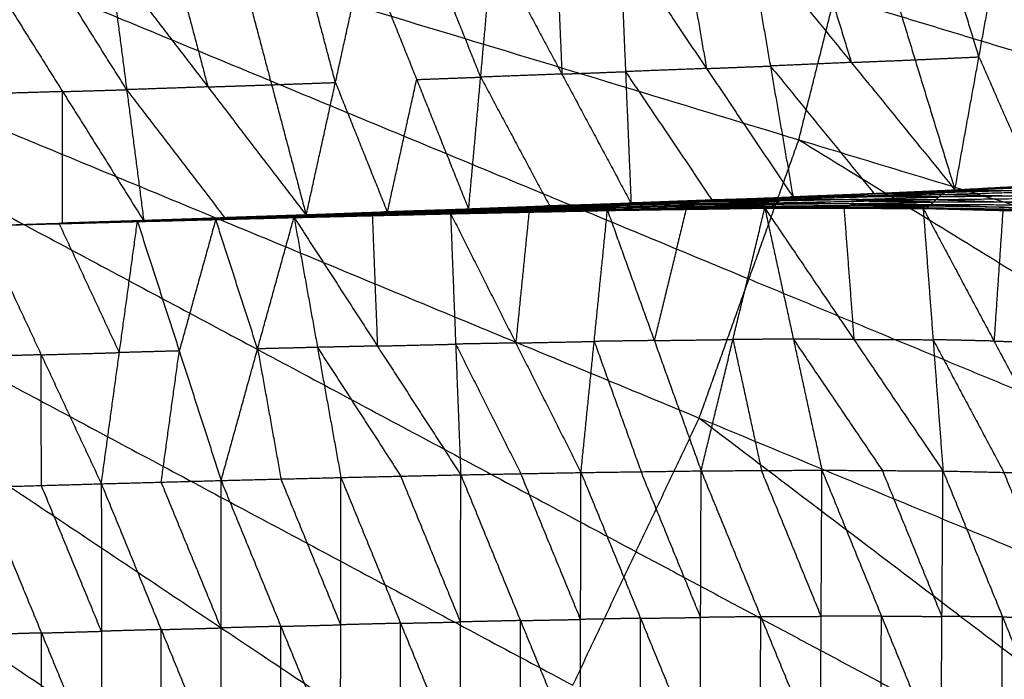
# Model space of a CAD drawing. Header units: millimetres. Extents: x -106 to 110, y -96 to 120.
# Tile 599 of 656: x 20.43 to 29.14, y -0.56 to 5.28. Entities that reach past the tile are written whole.
import ezdxf

# ---------------------------------------------------------------- set-up
doc = ezdxf.new("R2010")
doc.units = ezdxf.units.MM
doc.header["$MEASUREMENT"] = 0
doc.layers.add('Default', color=7, linetype='Continuous', true_color=0x000000)

msp = doc.modelspace()

# ---------------------------------------------------------------- linework, layer by layer
at = {"layer": 'Default'}
for points in [[(1.8192, 11.9553, 3.7219), (11.2431, 2.5314, 3.7354), (20.667, -6.8925, 3.7488)], [(1.8192, 11.9553, 3.7219), (12.1214, 3.5005, 3.7354), (22.4237, -4.9543, 3.7488)], [(1.8192, 11.9553, 3.7219), (12.9005, 4.551, 3.7354), (23.9819, -2.8533, 3.7488)], [(1.8192, 11.9553, 3.7219), (13.5729, 5.6728, 3.7354), (25.3267, -0.6097, 3.7488)], [(1.8192, 11.9553, 3.7219), (14.1321, 6.8552, 3.7354), (26.4451, 1.755, 3.7488)], [(1.8192, 11.9553, 3.7219), (14.5727, 8.0866, 3.7354), (27.3263, 4.2178, 3.7488)], [(28.3457, 9.3427, 3.7488), (36.1306, 6.4623, 3.779), (43.9154, 3.5819, 3.8092)], [(14.5727, 8.0866, 3.7354), (20.7292, 5.5365, 3.7421), (26.8857, 2.9864, 3.7488)], [(14.1321, 6.8552, 3.7354), (20.009, 3.7139, 3.7421), (25.8859, 0.5726, 3.7488)], [(27.3263, 4.2178, 3.7488), (27.6441, 5.4865, 3.7488), (27.9619, 6.7552, 3.7488)], [(27.9619, 6.7552, 3.7488), (35.427, 3.1256, 3.779), (42.892, -0.504, 3.8092)], [(27.9619, 6.7552, 3.7488), (35.9387, 5.1686, 3.779), (43.9154, 3.5819, 3.8092)], [(28.9203, 4.9515, -0.8852), (28.7442, 5.5267, -1.3441), (28.568, 6.1018, -1.8029)], [(28.7077, 3.7753, 0.0243), (28.9203, 4.9515, -0.8852), (29.1329, 6.1276, -1.7948)], [(29.1329, 6.1276, -1.7948), (29.6326, 4.9906, -0.8836), (30.1322, 3.8536, 0.0277)], [(26.8742, 6.0293, -1.8214), (27.0748, 4.8706, -0.9), (27.2753, 3.7118, 0.0213)], [(26.8742, 6.0293, -1.8214), (27.791, 4.9023, -0.8985), (28.7077, 3.7753, 0.0243)], [(27.4387, 6.0527, -1.8162), (27.6148, 5.4775, -1.3573), (27.791, 4.9023, -0.8985)], [(28.0032, 6.076, -1.811), (28.3554, 4.9257, -0.8933), (28.7077, 3.7753, 0.0243)], [(24.405, 3.6027, 0.0159), (24.5114, 4.7725, -0.9073), (24.6179, 5.9423, -1.8305)], [(24.6179, 5.9423, -1.8305), (25.2299, 4.7994, -0.906), (25.842, 3.6564, 0.0185)], [(25.181, 5.9638, -1.829), (25.2055, 5.3816, -1.3675), (25.2299, 4.7994, -0.906)], [(25.7442, 5.9853, -1.8274), (25.7931, 4.8209, -0.9045), (25.842, 3.6564, 0.0185)], [(25.7442, 5.9853, -1.8274), (26.5097, 4.8486, -0.9031), (27.2753, 3.7118, 0.0213)], [(26.3092, 6.0073, -1.8244), (26.4095, 5.428, -1.3637), (26.5097, 4.8486, -0.9031)], [(21.7915, 5.8403, -1.8324), (21.9445, 5.263, -1.371), (22.0976, 4.6858, -0.9096)], [(22.3552, 5.8591, -1.832), (22.6613, 4.7046, -0.9092), (22.9673, 3.5501, 0.0135)], [(23.2261, 4.7249, -0.9091), (23.0731, 5.3022, -1.3704), (22.92, 5.8794, -1.8318)], [(22.9673, 3.5501, 0.0135), (23.2261, 4.7249, -0.9091), (23.4848, 5.8998, -1.8316)], [(23.4848, 5.8998, -1.8316), (23.9449, 4.7512, -0.9079), (24.405, 3.6027, 0.0159)], [(24.5114, 4.7725, -0.9073), (24.2814, 5.3468, -1.3692), (24.0514, 5.9211, -1.831)], [(20.0936, 5.7879, -1.8351), (20.8117, 4.6443, -0.9119), (21.5298, 3.5007, 0.0113)], [(21.3788, 4.6611, -0.9107), (21.0198, 5.2329, -1.3723), (20.6607, 5.8047, -1.8339)], [(21.2278, 5.8215, -1.8327), (21.3788, 4.6611, -0.9107), (21.5298, 3.5007, 0.0113)], [(21.2278, 5.8215, -1.8327), (22.0976, 4.6858, -0.9096), (22.9673, 3.5501, 0.0135)], [(13.5729, 5.6728, 3.7354), (19.1136, 1.9707, 3.7421), (24.6543, -1.7315, 3.7488)], [(27.6441, 5.4865, 3.7488), (31.5355, 4.3061, 3.7639), (35.427, 3.1256, 3.779)], [(27.791, 4.9023, -0.8985), (27.4329, 4.8865, -0.8993), (27.0748, 4.8706, -0.9)], [(27.791, 4.9023, -0.8985), (28.0732, 4.914, -0.8959), (28.3554, 4.9257, -0.8933)], [(28.3554, 4.9257, -0.8933), (28.6379, 4.9386, -0.8893), (28.9203, 4.9515, -0.8852)], [(28.9203, 4.9515, -0.8852), (29.1701, 4.383, -0.4296), (29.42, 3.8145, 0.026)], [(25.2299, 4.7994, -0.906), (24.8707, 4.786, -0.9066), (24.5114, 4.7725, -0.9073)], [(25.2299, 4.7994, -0.906), (25.5115, 4.8101, -0.9052), (25.7931, 4.8209, -0.9045)], [(26.5097, 4.8486, -0.9031), (26.1514, 4.8347, -0.9038), (25.7931, 4.8209, -0.9045)], [(25.7931, 4.8209, -0.9045), (26.1759, 4.2525, -0.4423), (26.5586, 3.6841, 0.0199)], [(26.5097, 4.8486, -0.9031), (26.7922, 4.8596, -0.9016), (27.0748, 4.8706, -0.9)], [(27.0748, 4.8706, -0.9), (27.5331, 4.3071, -0.4386), (27.9915, 3.7436, 0.0228)], [(22.6613, 4.7046, -0.9092), (22.9437, 4.7148, -0.9091), (23.2261, 4.7249, -0.9091)], [(23.2261, 4.7249, -0.9091), (23.4561, 4.1506, -0.4472), (23.6862, 3.5764, 0.0147)], [(23.6862, 3.5764, 0.0147), (23.8155, 4.1638, -0.4466), (23.9449, 4.7512, -0.9079)], [(23.9449, 4.7512, -0.9079), (24.2282, 4.7619, -0.9076), (24.5114, 4.7725, -0.9073)], [(24.5114, 4.7725, -0.9073), (24.8175, 4.201, -0.4451), (25.1235, 3.6296, 0.0172)], [(20.8117, 4.6443, -0.9119), (20.4519, 4.6333, -0.9125), (20.0922, 4.6223, -0.9131)], [(20.8102, 3.4787, 0.0101), (20.811, 4.0615, -0.4509), (20.8117, 4.6443, -0.9119)], [(20.8117, 4.6443, -0.9119), (21.0953, 4.6527, -0.9113), (21.3788, 4.6611, -0.9107)], [(22.0976, 4.6858, -0.9096), (21.7382, 4.6734, -0.9101), (21.3788, 4.6611, -0.9107)], [(21.3788, 4.6611, -0.9107), (21.8137, 4.0932, -0.4491), (22.2486, 3.5254, 0.0124)], [(22.0976, 4.6858, -0.9096), (22.3794, 4.6952, -0.9094), (22.6613, 4.7046, -0.9092)], [(12.9005, 4.551, 3.7354), (18.0517, 0.3236, 3.7421), (23.2028, -3.9038, 3.7488)], [(26.4451, 1.755, 3.7488), (26.8857, 2.9864, 3.7488), (27.3263, 4.2178, 3.7488)], [(27.3263, 4.2178, 3.7488), (34.3997, -0.126, 3.779), (41.473, -4.4698, 3.8092)], [(27.3263, 4.2178, 3.7488), (35.1092, 1.8569, 3.779), (42.892, -0.504, 3.8092)], [(28.7077, 3.7753, 0.0243), (29.42, 3.8145, 0.026), (30.1322, 3.8536, 0.0277)], [(27.2216, 3.7103, 0.0144), (27.9339, 3.7381, 0.01), (28.6463, 3.7659, 0.0056)], [(27.2753, 3.7118, 0.0213), (27.9915, 3.7436, 0.0228), (28.7077, 3.7753, 0.0243)], [(27.2753, 3.7118, 0.0213), (27.9608, 3.7389, 0.0134), (28.6463, 3.7659, 0.0056)], [(27.9061, 3.7223, -0.0027), (28.2623, 3.7362, -0.0049), (28.6185, 3.7501, -0.0071)], [(28.6185, 3.7501, -0.0071), (28.2762, 3.7441, 0.0014), (27.9339, 3.7381, 0.01)], [(27.9608, 3.7389, 0.0134), (28.3189, 3.7547, 0.0142), (28.677, 3.7706, 0.015)], [(28.5907, 3.7343, -0.0199), (29.2999, 3.7549, -0.0375), (30.0091, 3.7754, -0.0551)], [(28.5907, 3.7343, -0.0199), (28.6185, 3.7501, -0.0071), (28.6463, 3.7659, 0.0056)], [(29.3277, 3.7707, -0.0248), (28.9731, 3.7604, -0.016), (28.6185, 3.7501, -0.0071)], [(28.6463, 3.7659, 0.0056), (29.3569, 3.797, -0.0048), (30.0675, 3.8281, -0.0152)], [(28.6463, 3.7659, 0.0056), (29.3277, 3.7707, -0.0248), (30.0091, 3.7754, -0.0551)], [(28.6463, 3.7659, 0.0056), (28.677, 3.7706, 0.015), (28.7077, 3.7753, 0.0243)], [(29.3876, 3.8017, 0.0046), (29.0323, 3.7862, 0.0098), (28.677, 3.7706, 0.015)], [(28.677, 3.7706, 0.015), (29.017, 3.7838, 0.0051), (29.3569, 3.797, -0.0048)], [(28.7077, 3.7753, 0.0243), (29.3876, 3.8017, 0.0046), (30.0675, 3.8281, -0.0152)], [(25.7189, 3.6242, -0.0015), (26.4238, 3.6422, -0.004), (27.1286, 3.6602, -0.0064)], [(25.7558, 3.6459, 0.0015), (26.4643, 3.6686, -0.0008), (27.1727, 3.6913, -0.0031)], [(25.7558, 3.6459, 0.0015), (26.4422, 3.653, -0.0025), (27.1286, 3.6602, -0.0064)], [(26.4848, 3.6746, 0.0061), (26.1306, 3.6632, 0.0072), (25.7763, 3.6519, 0.0083)], [(25.7969, 3.6579, 0.0152), (26.5092, 3.6841, 0.0148), (27.2216, 3.7103, 0.0144)], [(25.7969, 3.6579, 0.0152), (26.4848, 3.6746, 0.0061), (27.1727, 3.6913, -0.0031)], [(25.8194, 3.6572, 0.0168), (26.1643, 3.6706, 0.0158), (26.5092, 3.6841, 0.0148)], [(26.5318, 3.6834, 0.0164), (26.1756, 3.6703, 0.0166), (25.8194, 3.6572, 0.0168)], [(25.842, 3.6564, 0.0185), (26.5586, 3.6841, 0.0199), (27.2753, 3.7118, 0.0213)], [(25.842, 3.6564, 0.0185), (26.5318, 3.6834, 0.0164), (27.2216, 3.7103, 0.0144)], [(26.4422, 3.653, -0.0025), (26.7964, 3.6644, -0.0036), (27.1507, 3.6757, -0.0048)], [(27.1507, 3.6757, -0.0048), (26.8075, 3.6722, -0.0028), (26.4643, 3.6686, -0.0008)], [(26.4643, 3.6686, -0.0008), (26.4745, 3.6716, 0.0026), (26.4848, 3.6746, 0.0061)], [(26.4848, 3.6746, 0.0061), (26.841, 3.6877, 0.0059), (27.1971, 3.7008, 0.0057)], [(27.1971, 3.7008, 0.0057), (26.8532, 3.6925, 0.0102), (26.5092, 3.6841, 0.0148)], [(26.5318, 3.6834, 0.0164), (26.8901, 3.6972, 0.0172), (27.2484, 3.7111, 0.0179)], [(26.5586, 3.6841, 0.0199), (26.5452, 3.6838, 0.0182), (26.5318, 3.6834, 0.0164)], [(27.0895, 3.631, -0.0007), (27.1091, 3.6456, -0.0036), (27.1286, 3.6602, -0.0064)], [(27.1286, 3.6602, -0.0064), (27.1507, 3.6757, -0.0048), (27.1727, 3.6913, -0.0031)], [(27.1286, 3.6602, -0.0064), (27.8347, 3.6744, -0.0156), (28.5409, 3.6886, -0.0247)], [(27.1286, 3.6602, -0.0064), (27.8128, 3.6528, -0.0115), (28.497, 3.6454, -0.0165)], [(27.8568, 3.6899, -0.0139), (27.5037, 3.6828, -0.0093), (27.1507, 3.6757, -0.0048)], [(27.1727, 3.6913, -0.0031), (27.8817, 3.7128, -0.0115), (28.5907, 3.7343, -0.0199)], [(27.1727, 3.6913, -0.0031), (27.1971, 3.7008, 0.0057), (27.2216, 3.7103, 0.0144)], [(27.1727, 3.6913, -0.0031), (27.8568, 3.6899, -0.0139), (28.5409, 3.6886, -0.0247)], [(27.9061, 3.7223, -0.0027), (27.5516, 3.7116, 0.0015), (27.1971, 3.7008, 0.0057)], [(27.2216, 3.7103, 0.0144), (27.9061, 3.7223, -0.0027), (28.5907, 3.7343, -0.0199)], [(27.2216, 3.7103, 0.0144), (27.2484, 3.7111, 0.0179), (27.2753, 3.7118, 0.0213)], [(27.9608, 3.7389, 0.0134), (27.6046, 3.725, 0.0156), (27.2484, 3.7111, 0.0179)], [(27.2484, 3.7111, 0.0179), (27.5912, 3.7246, 0.0139), (27.9339, 3.7381, 0.01)], [(27.8128, 3.6528, -0.0115), (28.1659, 3.6599, -0.016), (28.5189, 3.667, -0.0206)], [(27.8347, 3.6744, -0.0156), (27.8458, 3.6822, -0.0147), (27.8568, 3.6899, -0.0139)], [(28.5189, 3.667, -0.0206), (28.1768, 3.6707, -0.0181), (27.8347, 3.6744, -0.0156)], [(27.8568, 3.6899, -0.0139), (28.2113, 3.7007, -0.0181), (28.5658, 3.7115, -0.0223)], [(27.8817, 3.7128, -0.0115), (27.8939, 3.7176, -0.0071), (27.9061, 3.7223, -0.0027)], [(28.5658, 3.7115, -0.0223), (28.2237, 3.7121, -0.0169), (27.8817, 3.7128, -0.0115)], [(27.9915, 3.7436, 0.0228), (27.9761, 3.7412, 0.0181), (27.9608, 3.7389, 0.0134)], [(28.497, 3.6454, -0.0165), (28.5189, 3.667, -0.0206), (28.5409, 3.6886, -0.0247)], [(29.2259, 3.6648, -0.0376), (28.8724, 3.6659, -0.0291), (28.5189, 3.667, -0.0206)], [(28.5409, 3.6886, -0.0247), (28.5658, 3.7115, -0.0223), (28.5907, 3.7343, -0.0199)], [(28.5409, 3.6886, -0.0247), (29.2489, 3.6975, -0.0439), (29.9568, 3.7064, -0.0632)], [(28.5409, 3.6886, -0.0247), (29.2259, 3.6648, -0.0376), (29.9109, 3.6409, -0.0504)], [(29.2738, 3.7204, -0.0415), (28.9198, 3.7159, -0.0319), (28.5658, 3.7115, -0.0223)], [(28.5907, 3.7343, -0.0199), (29.2738, 3.7204, -0.0415), (29.9568, 3.7064, -0.0632)], [(22.9045, 3.5411, -0.0067), (23.6077, 3.5624, -0.0052), (24.311, 3.5837, -0.0037)], [(22.9234, 3.5495, -0.0036), (23.6313, 3.5738, -0.0021), (24.3392, 3.5981, -0.0006)], [(22.9234, 3.5495, -0.0036), (23.6172, 3.5666, -0.0036), (24.311, 3.5837, -0.0037)], [(23.6418, 3.5756, 0.0032), (23.2879, 3.5634, 0.0025), (22.9339, 3.5512, 0.0017)], [(22.9444, 3.553, 0.007), (23.6575, 3.5792, 0.0093), (24.3706, 3.6053, 0.0116)], [(22.9444, 3.553, 0.007), (23.6418, 3.5756, 0.0032), (24.3392, 3.5981, -0.0006)], [(22.9559, 3.5515, 0.0103), (23.3067, 3.5653, 0.0098), (23.6575, 3.5792, 0.0093)], [(23.669, 3.5777, 0.0125), (23.3124, 3.5646, 0.0114), (22.9559, 3.5515, 0.0103)], [(22.9673, 3.5501, 0.0135), (23.669, 3.5777, 0.0125), (24.3706, 3.6053, 0.0116)], [(22.9673, 3.5501, 0.0135), (23.6862, 3.5764, 0.0147), (24.405, 3.6027, 0.0159)], [(23.5952, 3.5556, -0.0031), (23.9468, 3.5663, -0.0023), (24.2984, 3.5769, -0.0016)], [(24.2984, 3.5769, -0.0016), (23.9531, 3.5697, -0.0034), (23.6077, 3.5624, -0.0052)], [(23.6172, 3.5666, -0.0036), (23.9712, 3.5787, -0.0029), (24.3251, 3.5909, -0.0021)], [(24.3251, 3.5909, -0.0021), (23.9782, 3.5823, -0.0021), (23.6313, 3.5738, -0.0021)], [(23.6313, 3.5738, -0.0021), (23.6366, 3.5747, 0.0006), (23.6418, 3.5756, 0.0032)], [(23.6418, 3.5756, 0.0032), (23.9984, 3.5886, 0.0044), (24.3549, 3.6017, 0.0055)], [(24.3549, 3.6017, 0.0055), (24.0062, 3.5904, 0.0074), (23.6575, 3.5792, 0.0093)], [(23.669, 3.5777, 0.0125), (24.0284, 3.5908, 0.0131), (24.3878, 3.604, 0.0137)], [(23.6862, 3.5764, 0.0147), (23.6776, 3.577, 0.0136), (23.669, 3.5777, 0.0125)], [(24.2448, 3.5659, 0.0148), (24.9388, 3.58, 0.016), (25.6328, 3.5941, 0.0173)], [(24.2543, 3.5647, 0.013), (24.5965, 3.5723, 0.0145), (24.9388, 3.58, 0.016)], [(24.9483, 3.5788, 0.0142), (24.6013, 3.5717, 0.0136), (24.2543, 3.5647, 0.013)], [(24.2638, 3.5635, 0.0112), (24.9483, 3.5788, 0.0142), (25.6328, 3.5941, 0.0173)], [(24.2638, 3.5635, 0.0112), (24.9606, 3.578, 0.0131), (25.6574, 3.5926, 0.0151)], [(24.9716, 3.5814, 0.0078), (24.6232, 3.5741, 0.0068), (24.2748, 3.5668, 0.0058)], [(24.2859, 3.5702, 0.0005), (24.986, 3.587, 0.0018), (25.6861, 3.6039, 0.0031)], [(24.2859, 3.5702, 0.0005), (24.9716, 3.5814, 0.0078), (25.6574, 3.5926, 0.0151)], [(24.2859, 3.5702, 0.0005), (24.2984, 3.5769, -0.0016), (24.311, 3.5837, -0.0037)], [(24.9985, 3.5938, -0.0003), (24.6485, 3.5854, -0.0009), (24.2984, 3.5769, -0.0016)], [(24.311, 3.5837, -0.0037), (25.0149, 3.604, -0.0026), (25.7189, 3.6242, -0.0015)], [(24.311, 3.5837, -0.0037), (24.9985, 3.5938, -0.0003), (25.6861, 3.6039, 0.0031)], [(24.311, 3.5837, -0.0037), (24.3251, 3.5909, -0.0021), (24.3392, 3.5981, -0.0006)], [(25.0291, 3.6112, -0.0011), (24.6771, 3.601, -0.0016), (24.3251, 3.5909, -0.0021)], [(24.3392, 3.5981, -0.0006), (25.0475, 3.622, 0.0005), (25.7558, 3.6459, 0.0015)], [(24.3392, 3.5981, -0.0006), (25.0291, 3.6112, -0.0011), (25.7189, 3.6242, -0.0015)], [(24.3392, 3.5981, -0.0006), (24.3549, 3.6017, 0.0055), (24.3706, 3.6053, 0.0116)], [(25.0632, 3.6256, 0.0065), (24.7091, 3.6137, 0.006), (24.3549, 3.6017, 0.0055)], [(24.3706, 3.6053, 0.0116), (25.0837, 3.6316, 0.0134), (25.7969, 3.6579, 0.0152)], [(24.3706, 3.6053, 0.0116), (25.0632, 3.6256, 0.0065), (25.7558, 3.6459, 0.0015)], [(24.3706, 3.6053, 0.0116), (24.3878, 3.604, 0.0137), (24.405, 3.6027, 0.0159)], [(24.3878, 3.604, 0.0137), (24.7357, 3.6178, 0.0135), (25.0837, 3.6316, 0.0134)], [(25.1009, 3.6303, 0.0155), (24.7444, 3.6172, 0.0146), (24.3878, 3.604, 0.0137)], [(24.405, 3.6027, 0.0159), (25.1009, 3.6303, 0.0155), (25.7969, 3.6579, 0.0152)], [(24.405, 3.6027, 0.0159), (25.1235, 3.6296, 0.0172), (25.842, 3.6564, 0.0185)], [(24.9388, 3.58, 0.016), (24.8804, 2.9997, -0.4614), (24.822, 2.4195, -0.9389)], [(24.9483, 3.5788, 0.0142), (25.2967, 3.5861, 0.0152), (25.6451, 3.5933, 0.0162)], [(24.9606, 3.578, 0.0131), (24.9544, 3.5784, 0.0137), (24.9483, 3.5788, 0.0142)], [(24.9606, 3.578, 0.0131), (24.9661, 3.5797, 0.0105), (24.9716, 3.5814, 0.0078)], [(24.9716, 3.5814, 0.0078), (25.3217, 3.5898, 0.0084), (25.6718, 3.5982, 0.0091)], [(25.6718, 3.5982, 0.0091), (25.3289, 3.5926, 0.0054), (24.986, 3.587, 0.0018)], [(24.986, 3.587, 0.0018), (24.9923, 3.5904, 0.0008), (24.9985, 3.5938, -0.0003)], [(24.9985, 3.5938, -0.0003), (25.3505, 3.6039, 0.0003), (25.7025, 3.614, 0.0008)], [(25.7025, 3.614, 0.0008), (25.3587, 3.609, -0.0009), (25.0149, 3.604, -0.0026)], [(25.0149, 3.604, -0.0026), (25.022, 3.6076, -0.0018), (25.0291, 3.6112, -0.0011)], [(25.0291, 3.6112, -0.0011), (25.3832, 3.6231, -0.0005), (25.7374, 3.6351, 0)], [(25.7374, 3.6351, 0), (25.3924, 3.6285, 0.0002), (25.0475, 3.622, 0.0005)], [(25.0475, 3.622, 0.0005), (25.0554, 3.6238, 0.0035), (25.0632, 3.6256, 0.0065)], [(25.0632, 3.6256, 0.0065), (25.4198, 3.6387, 0.0074), (25.7763, 3.6519, 0.0083)], [(25.7763, 3.6519, 0.0083), (25.43, 3.6418, 0.0109), (25.0837, 3.6316, 0.0134)], [(25.1009, 3.6303, 0.0155), (25.4602, 3.6437, 0.0162), (25.8194, 3.6572, 0.0168)], [(25.1235, 3.6296, 0.0172), (25.1122, 3.6299, 0.0164), (25.1009, 3.6303, 0.0155)], [(25.3991, 1.2731, -1.8926), (25.516, 2.4336, -0.9377), (25.6328, 3.5941, 0.0173)], [(25.6328, 3.5941, 0.0173), (26.3292, 3.6034, 0.0186), (27.0256, 3.6128, 0.02)], [(25.6328, 3.5941, 0.0173), (25.6451, 3.5933, 0.0162), (25.6574, 3.5926, 0.0151)], [(25.6328, 3.5941, 0.0173), (26.0475, 2.441, -0.9339), (26.4622, 1.288, -1.885)], [(25.6451, 3.5933, 0.0162), (25.9872, 3.5984, 0.0174), (26.3292, 3.6034, 0.0186)], [(26.3415, 3.6027, 0.0175), (25.9933, 3.598, 0.0168), (25.6451, 3.5933, 0.0162)], [(25.6574, 3.5926, 0.0151), (26.3563, 3.603, 0.0149), (27.0552, 3.6133, 0.0147)], [(25.6574, 3.5926, 0.0151), (26.3415, 3.6027, 0.0175), (27.0256, 3.6128, 0.02)], [(25.6574, 3.5926, 0.0151), (25.6718, 3.5982, 0.0091), (25.6861, 3.6039, 0.0031)], [(26.3706, 3.6086, 0.0089), (26.0212, 3.6034, 0.009), (25.6718, 3.5982, 0.0091)], [(25.6861, 3.6039, 0.0031), (26.3878, 3.6174, 0.0012), (27.0895, 3.631, -0.0007)], [(25.6861, 3.6039, 0.0031), (25.7025, 3.614, 0.0008), (25.7189, 3.6242, -0.0015)], [(25.6861, 3.6039, 0.0031), (26.3706, 3.6086, 0.0089), (27.0552, 3.6133, 0.0147)], [(26.4042, 3.6276, -0.0011), (26.0533, 3.6208, -0.0002), (25.7025, 3.614, 0.0008)], [(25.7189, 3.6242, -0.0015), (25.7374, 3.6351, 0), (25.7558, 3.6459, 0.0015)], [(25.7189, 3.6242, -0.0015), (26.4042, 3.6276, -0.0011), (27.0895, 3.631, -0.0007)], [(26.4422, 3.653, -0.0025), (26.0898, 3.6441, -0.0013), (25.7374, 3.6351, 0)], [(25.7558, 3.6459, 0.0015), (25.7763, 3.6519, 0.0083), (25.7969, 3.6579, 0.0152)], [(25.7969, 3.6579, 0.0152), (25.8194, 3.6572, 0.0168), (25.842, 3.6564, 0.0185)], [(26.3292, 3.6034, 0.0186), (26.1884, 3.0222, -0.4576), (26.0475, 2.441, -0.9339)], [(26.3415, 3.6027, 0.0175), (26.691, 3.6079, 0.0174), (27.0404, 3.6131, 0.0173)], [(26.3563, 3.603, 0.0149), (26.3489, 3.6028, 0.0162), (26.3415, 3.6027, 0.0175)], [(26.3563, 3.603, 0.0149), (26.3635, 3.6058, 0.0119), (26.3706, 3.6086, 0.0089)], [(26.3706, 3.6086, 0.0089), (26.7215, 3.6154, 0.008), (27.0723, 3.6221, 0.007)], [(26.3878, 3.6174, 0.0012), (26.396, 3.6225, 0.0001), (26.4042, 3.6276, -0.0011)], [(27.0723, 3.6221, 0.007), (26.7301, 3.6198, 0.0041), (26.3878, 3.6174, 0.0012)], [(26.4042, 3.6276, -0.0011), (26.7566, 3.6366, -0.0023), (27.1091, 3.6456, -0.0036)], [(26.4238, 3.6422, -0.004), (26.433, 3.6476, -0.0032), (26.4422, 3.653, -0.0025)], [(27.1091, 3.6456, -0.0036), (26.7664, 3.6439, -0.0038), (26.4238, 3.6422, -0.004)], [(26.4622, 1.288, -1.885), (26.7439, 2.4504, -0.9325), (27.0256, 3.6128, 0.02)], [(27.0256, 3.6128, 0.02), (27.7423, 3.6148, 0.0133), (28.4589, 3.6169, 0.0066)], [(27.0256, 3.6128, 0.02), (27.0404, 3.6131, 0.0173), (27.0552, 3.6133, 0.0147)], [(27.0256, 3.6128, 0.02), (27.2783, 2.4534, -0.9265), (27.5309, 1.2941, -1.8729)], [(27.0256, 3.6128, 0.02), (27.7261, 3.6117, 0.0215), (28.4266, 3.6106, 0.0229)], [(27.0256, 3.6128, 0.02), (27.814, 2.4499, -0.9174), (28.6024, 1.2869, -1.8548)], [(27.757, 3.6151, 0.0106), (27.3987, 3.6141, 0.014), (27.0404, 3.6131, 0.0173)], [(27.0552, 3.6133, 0.0147), (27.0723, 3.6221, 0.007), (27.0895, 3.631, -0.0007)], [(27.0552, 3.6133, 0.0147), (27.757, 3.6151, 0.0106), (28.4589, 3.6169, 0.0066)], [(27.7742, 3.6239, 0.003), (27.4233, 3.623, 0.005), (27.0723, 3.6221, 0.007)], [(27.0895, 3.631, -0.0007), (27.7933, 3.6382, -0.0086), (28.497, 3.6454, -0.0165)], [(27.0895, 3.631, -0.0007), (27.7742, 3.6239, 0.003), (28.4589, 3.6169, 0.0066)], [(27.8128, 3.6528, -0.0115), (27.4609, 3.6492, -0.0075), (27.1091, 3.6456, -0.0036)], [(27.7423, 3.6148, 0.0133), (27.7342, 3.6133, 0.0174), (27.7261, 3.6117, 0.0215)], [(27.7261, 3.6117, 0.0215), (27.7701, 3.0308, -0.448), (27.814, 2.4499, -0.9174)], [(27.7423, 3.6148, 0.0133), (27.7496, 3.615, 0.012), (27.757, 3.6151, 0.0106)], [(28.4427, 3.6137, 0.0148), (28.0925, 3.6143, 0.014), (27.7423, 3.6148, 0.0133)], [(27.757, 3.6151, 0.0106), (27.7656, 3.6195, 0.0068), (27.7742, 3.6239, 0.003)], [(27.7742, 3.6239, 0.003), (28.1261, 3.6275, -0.001), (28.4779, 3.6312, -0.005)], [(27.7933, 3.6382, -0.0086), (27.803, 3.6455, -0.01), (27.8128, 3.6528, -0.0115)], [(28.4779, 3.6312, -0.005), (28.1356, 3.6347, -0.0068), (27.7933, 3.6382, -0.0086)], [(28.4266, 3.6106, 0.0229), (28.4427, 3.6137, 0.0148), (28.4589, 3.6169, 0.0066)], [(28.4266, 3.6106, 0.0229), (28.5145, 2.4488, -0.9159), (28.6024, 1.2869, -1.8548)], [(28.4266, 3.6106, 0.0229), (29.0537, 2.4363, -0.9029), (29.6808, 1.2619, -1.8288)], [(28.4266, 3.6106, 0.0229), (29.1321, 3.5924, 0.0246), (29.8376, 3.5741, 0.0262)], [(28.4427, 3.6137, 0.0148), (28.7874, 3.603, 0.0197), (29.1321, 3.5924, 0.0246)], [(29.1482, 3.5955, 0.0164), (28.7955, 3.6046, 0.0156), (28.4427, 3.6137, 0.0148)], [(28.4589, 3.6169, 0.0066), (28.4779, 3.6312, -0.005), (28.497, 3.6454, -0.0165)], [(28.4589, 3.6169, 0.0066), (29.1482, 3.5955, 0.0164), (29.8376, 3.5741, 0.0262)], [(28.4589, 3.6169, 0.0066), (29.165, 3.6051, -0.0033), (29.8711, 3.5933, -0.0132)], [(29.1841, 3.6194, -0.0149), (28.831, 3.6253, -0.0099), (28.4779, 3.6312, -0.005)], [(28.497, 3.6454, -0.0165), (29.1841, 3.6194, -0.0149), (29.8711, 3.5933, -0.0132)], [(28.497, 3.6454, -0.0165), (29.204, 3.6432, -0.0335), (29.9109, 3.6409, -0.0504)], [(29.1321, 3.5924, 0.0246), (29.0929, 3.0143, -0.4392), (29.0537, 2.4363, -0.9029)], [(12.1214, 3.5005, 3.7354), (16.8334, -1.2115, 3.7421), (21.5454, -5.9234, 3.7488)], [(20.0907, 3.457, 0.0091), (20.8042, 3.4798, 0.0071), (21.5178, 3.5027, 0.0051)], [(20.0907, 3.457, 0.0091), (20.7987, 3.4793, 0.0035), (21.5068, 3.5015, -0.0022)], [(20.0907, 3.4567, 0.0089), (20.8102, 3.4787, 0.0101), (21.5298, 3.5007, 0.0113)], [(20.0907, 3.457, 0.0091), (20.8102, 3.4788, 0.0102), (21.5298, 3.5007, 0.0113)], [(20.0907, 3.457, 0.0091), (20.7937, 3.4776, 0.0023), (21.4968, 3.4981, -0.0045)], [(20.0907, 3.4567, 0.0089), (20.7824, 3.476, 0.0097), (21.4741, 3.4954, 0.0104)], [(20.0907, 3.457, 0.0091), (20.7824, 3.4762, 0.0098), (21.4741, 3.4954, 0.0104)], [(20.0907, 3.457, 0.0091), (20.7894, 3.476, 0.0035), (21.488, 3.495, -0.0021)], [(20.0907, 3.457, 0.0091), (20.7856, 3.4755, 0.0069), (21.4804, 3.494, 0.0046)], [(20.7824, 3.4762, 0.0098), (21.1298, 3.4854, 0.0086), (21.4772, 3.4947, 0.0075)], [(20.7856, 3.4755, 0.0069), (21.1349, 3.485, 0.0041), (21.4842, 3.4945, 0.0013)], [(20.7894, 3.476, 0.0035), (21.1409, 3.4863, 0.0001), (21.4924, 3.4966, -0.0033)], [(21.4842, 3.4945, 0.0013), (21.1368, 3.4853, 0.0024), (20.7894, 3.476, 0.0035)], [(20.7937, 3.4776, 0.0023), (21.1478, 3.4887, -0.0005), (21.5018, 3.4998, -0.0033)], [(21.4924, 3.4966, -0.0033), (21.1431, 3.4871, -0.0005), (20.7937, 3.4776, 0.0023)], [(20.7987, 3.4793, 0.0035), (21.1555, 3.4907, 0.0025), (21.5123, 3.5021, 0.0015)], [(21.5018, 3.4998, -0.0033), (21.1503, 3.4896, 0.0001), (20.7987, 3.4793, 0.0035)], [(21.5123, 3.5021, 0.0015), (21.1582, 3.491, 0.0043), (20.8042, 3.4798, 0.0071)], [(20.8042, 3.4798, 0.0071), (21.164, 3.4907, 0.0077), (21.5238, 3.5017, 0.0082)], [(21.1544, 1.1737, -1.9005), (21.3142, 2.3345, -0.945), (21.4741, 3.4954, 0.0104)], [(21.4741, 3.4954, 0.0104), (22.1669, 3.5139, 0.0115), (22.8597, 3.5324, 0.0125)], [(21.4741, 3.4954, 0.0104), (21.4772, 3.4947, 0.0075), (21.4804, 3.494, 0.0046)], [(21.4741, 3.4954, 0.0104), (21.8443, 2.3489, -0.9446), (22.2146, 1.2025, -1.8996)], [(21.4772, 3.4947, 0.0075), (21.8221, 3.5043, 0.0095), (22.1669, 3.5139, 0.0115)], [(22.1701, 3.5132, 0.0086), (21.8237, 3.5039, 0.008), (21.4772, 3.4947, 0.0075)], [(21.4804, 3.494, 0.0046), (22.1701, 3.5132, 0.0086), (22.8597, 3.5324, 0.0125)], [(21.4804, 3.494, 0.0046), (22.1765, 3.512, 0.0056), (22.8726, 3.5299, 0.0065)], [(21.4804, 3.494, 0.0046), (21.4842, 3.4945, 0.0013), (21.488, 3.495, -0.0021)], [(22.1803, 3.5125, 0.0022), (21.8323, 3.5035, 0.0018), (21.4842, 3.4945, 0.0013)], [(21.488, 3.495, -0.0021), (22.1878, 3.5141, -0.0026), (22.8876, 3.5333, -0.0031)], [(21.488, 3.495, -0.0021), (22.1803, 3.5125, 0.0022), (22.8726, 3.5299, 0.0065)], [(21.488, 3.495, -0.0021), (21.4924, 3.4966, -0.0033), (21.4968, 3.4981, -0.0045)], [(22.1922, 3.5157, -0.0038), (21.8423, 3.5061, -0.0035), (21.4924, 3.4966, -0.0033)], [(21.4968, 3.4981, -0.0045), (22.2006, 3.5196, -0.0056), (22.9045, 3.5411, -0.0067)], [(21.4968, 3.4981, -0.0045), (22.1922, 3.5157, -0.0038), (22.8876, 3.5333, -0.0031)], [(21.4968, 3.4981, -0.0045), (21.5018, 3.4998, -0.0033), (21.5068, 3.5015, -0.0022)], [(22.2056, 3.5213, -0.0044), (21.8537, 3.5106, -0.0039), (21.5018, 3.4998, -0.0033)], [(21.5068, 3.5015, -0.0022), (22.2151, 3.5255, -0.0029), (22.9234, 3.5495, -0.0036)], [(21.5068, 3.5015, -0.0022), (22.2056, 3.5213, -0.0044), (22.9045, 3.5411, -0.0067)], [(21.5068, 3.5015, -0.0022), (21.5123, 3.5021, 0.0015), (21.5178, 3.5027, 0.0051)], [(22.2206, 3.5261, 0.0008), (21.8664, 3.5141, 0.0011), (21.5123, 3.5021, 0.0015)], [(21.5178, 3.5027, 0.0051), (22.2311, 3.5278, 0.0061), (22.9444, 3.553, 0.007)], [(21.5178, 3.5027, 0.0051), (22.2206, 3.5261, 0.0008), (22.9234, 3.5495, -0.0036)], [(21.5178, 3.5027, 0.0051), (21.5238, 3.5017, 0.0082), (21.5298, 3.5007, 0.0113)], [(21.5238, 3.5017, 0.0082), (21.8774, 3.5147, 0.0072), (22.2311, 3.5278, 0.0061)], [(22.2371, 3.5268, 0.0092), (21.8804, 3.5142, 0.0087), (21.5238, 3.5017, 0.0082)], [(21.5298, 3.5007, 0.0113), (22.2371, 3.5268, 0.0092), (22.9444, 3.553, 0.007)], [(21.5298, 3.5007, 0.0113), (22.2486, 3.5254, 0.0124), (22.9673, 3.5501, 0.0135)], [(22.1669, 3.5139, 0.0115), (22.0056, 2.9314, -0.4666), (21.8443, 2.3489, -0.9446)], [(22.5371, 2.3675, -0.9436), (22.352, 2.9407, -0.4661), (22.1669, 3.5139, 0.0115)], [(22.1701, 3.5132, 0.0086), (22.5181, 3.5222, 0.009), (22.8662, 3.5312, 0.0095)], [(22.1765, 3.512, 0.0056), (22.1733, 3.5126, 0.0071), (22.1701, 3.5132, 0.0086)], [(22.1765, 3.512, 0.0056), (22.1784, 3.5122, 0.0039), (22.1803, 3.5125, 0.0022)], [(22.1803, 3.5125, 0.0022), (22.5302, 3.522, 0.002), (22.8801, 3.5316, 0.0017)], [(22.8801, 3.5316, 0.0017), (22.534, 3.5229, -0.0004), (22.1878, 3.5141, -0.0026)], [(22.1878, 3.5141, -0.0026), (22.19, 3.5149, -0.0032), (22.1922, 3.5157, -0.0038)], [(22.1922, 3.5157, -0.0038), (22.5441, 3.5264, -0.0043), (22.896, 3.5372, -0.0049)], [(22.896, 3.5372, -0.0049), (22.5483, 3.5284, -0.0052), (22.2006, 3.5196, -0.0056)], [(22.2006, 3.5196, -0.0056), (22.2031, 3.5204, -0.005), (22.2056, 3.5213, -0.0044)], [(22.2056, 3.5213, -0.0044), (22.5598, 3.5333, -0.0048), (22.914, 3.5453, -0.0051)], [(22.2146, 1.2025, -1.8996), (22.5371, 2.3675, -0.9436), (22.8597, 3.5324, 0.0125)], [(22.914, 3.5453, -0.0051), (22.5645, 3.5354, -0.004), (22.2151, 3.5255, -0.0029)], [(22.2151, 3.5255, -0.0029), (22.2179, 3.5258, -0.0011), (22.2206, 3.5261, 0.0008)], [(22.2206, 3.5261, 0.0008), (22.5773, 3.5386, 0.0012), (22.9339, 3.5512, 0.0017)], [(22.9339, 3.5512, 0.0017), (22.5825, 3.5395, 0.0039), (22.2311, 3.5278, 0.0061)], [(22.2371, 3.5268, 0.0092), (22.5965, 3.5392, 0.0097), (22.9559, 3.5515, 0.0103)], [(22.2486, 3.5254, 0.0124), (22.2428, 3.5261, 0.0108), (22.2371, 3.5268, 0.0092)], [(22.8597, 3.5324, 0.0125), (23.5522, 3.5491, 0.0136), (24.2448, 3.5659, 0.0148)], [(22.8597, 3.5324, 0.0125), (22.8662, 3.5312, 0.0095), (22.8726, 3.5299, 0.0065)], [(22.8597, 3.5324, 0.0125), (23.0671, 2.3808, -0.9431), (23.2746, 1.2292, -1.8988)], [(22.8597, 3.5324, 0.0125), (23.5973, 2.3927, -0.9421), (24.3349, 1.2529, -1.8968)], [(22.8662, 3.5312, 0.0095), (23.2092, 3.5401, 0.0116), (23.5522, 3.5491, 0.0136)], [(23.5587, 3.5479, 0.0107), (23.2124, 3.5395, 0.0101), (22.8662, 3.5312, 0.0095)], [(22.8726, 3.5299, 0.0065), (23.5587, 3.5479, 0.0107), (24.2448, 3.5659, 0.0148)], [(22.8726, 3.5299, 0.0065), (23.5682, 3.5467, 0.0089), (24.2638, 3.5635, 0.0112)], [(22.8726, 3.5299, 0.0065), (22.8801, 3.5316, 0.0017), (22.8876, 3.5333, -0.0031)], [(23.5757, 3.5484, 0.0041), (23.2279, 3.54, 0.0029), (22.8801, 3.5316, 0.0017)], [(22.8876, 3.5333, -0.0031), (23.5867, 3.5517, -0.0013), (24.2859, 3.5702, 0.0005)], [(22.8876, 3.5333, -0.0031), (23.5757, 3.5484, 0.0041), (24.2638, 3.5635, 0.0112)], [(22.8876, 3.5333, -0.0031), (22.896, 3.5372, -0.0049), (22.9045, 3.5411, -0.0067)], [(23.5952, 3.5556, -0.0031), (23.2456, 3.5464, -0.004), (22.896, 3.5372, -0.0049)], [(22.9045, 3.5411, -0.0067), (23.5952, 3.5556, -0.0031), (24.2859, 3.5702, 0.0005)], [(22.9045, 3.5411, -0.0067), (22.914, 3.5453, -0.0051), (22.9234, 3.5495, -0.0036)], [(23.6172, 3.5666, -0.0036), (23.2656, 3.5559, -0.0044), (22.914, 3.5453, -0.0051)], [(22.9234, 3.5495, -0.0036), (22.9339, 3.5512, 0.0017), (22.9444, 3.553, 0.007)], [(22.9444, 3.553, 0.007), (22.9559, 3.5515, 0.0103), (22.9673, 3.5501, 0.0135)], [(23.5522, 3.5491, 0.0136), (23.5748, 2.9709, -0.4643), (23.5973, 2.3927, -0.9421)], [(23.5587, 3.5479, 0.0107), (23.9065, 3.5563, 0.0118), (24.2543, 3.5647, 0.013)], [(23.5682, 3.5467, 0.0089), (23.5635, 3.5473, 0.0098), (23.5587, 3.5479, 0.0107)], [(23.5682, 3.5467, 0.0089), (23.5719, 3.5475, 0.0065), (23.5757, 3.5484, 0.0041)], [(23.5757, 3.5484, 0.0041), (23.9253, 3.5576, 0.0049), (24.2748, 3.5668, 0.0058)], [(24.2748, 3.5668, 0.0058), (23.9308, 3.5593, 0.0023), (23.5867, 3.5517, -0.0013)], [(23.5867, 3.5517, -0.0013), (23.5909, 3.5537, -0.0022), (23.5952, 3.5556, -0.0031)], [(23.6077, 3.5624, -0.0052), (23.6125, 3.5645, -0.0044), (23.6172, 3.5666, -0.0036)], [(24.2448, 3.5659, 0.0148), (24.2543, 3.5647, 0.013), (24.2638, 3.5635, 0.0112)], [(24.2448, 3.5659, 0.0148), (24.2898, 2.4094, -0.941), (24.3349, 1.2529, -1.8968)], [(24.2448, 3.5659, 0.0148), (24.822, 2.4195, -0.9389), (25.3991, 1.2731, -1.8926)], [(24.2638, 3.5635, 0.0112), (24.2748, 3.5668, 0.0058), (24.2859, 3.5702, 0.0005)], [(20.0907, 3.4567, 0.0089), (20.6226, 2.3152, -0.9458), (21.1544, 1.1737, -1.9005)], [(20.7856, 3.4755, 0.0069), (20.784, 3.4759, 0.0083), (20.7824, 3.4762, 0.0098)], [(21.3142, 2.3345, -0.945), (21.0483, 2.9053, -0.4677), (20.7824, 3.476, 0.0097)], [(20.8102, 3.4788, 0.0102), (20.8072, 3.4793, 0.0087), (20.8042, 3.4798, 0.0071)], [(26.8857, 2.9864, 3.7488), (30.6427, 1.4302, 3.7639), (34.3997, -0.126, 3.779)], [(26.0475, 2.441, -0.9339), (25.7817, 2.4373, -0.9358), (25.516, 2.4336, -0.9377)], [(26.0475, 2.441, -0.9339), (26.3957, 2.4457, -0.9332), (26.7439, 2.4504, -0.9325)], [(27.2783, 2.4534, -0.9265), (27.0111, 2.4519, -0.9295), (26.7439, 2.4504, -0.9325)], [(26.7439, 2.4504, -0.9325), (26.8702, 1.8707, -1.4058), (26.9965, 1.291, -1.879)], [(27.2783, 2.4534, -0.9265), (27.6724, 1.872, -1.3952), (28.0666, 1.2905, -1.8638)], [(27.814, 2.4499, -0.9174), (27.5461, 2.4517, -0.9219), (27.2783, 2.4534, -0.9265)], [(27.814, 2.4499, -0.9174), (28.1642, 2.4493, -0.9167), (28.5145, 2.4488, -0.9159)], [(28.5145, 2.4488, -0.9159), (28.828, 1.8616, -1.3789), (29.1416, 1.2744, -1.8418)], [(29.0537, 2.4363, -0.9029), (28.7841, 2.4425, -0.9094), (28.5145, 2.4488, -0.9159)], [(23.0671, 2.3808, -0.9431), (22.8021, 2.3741, -0.9434), (22.5371, 2.3675, -0.9436)], [(22.5371, 2.3675, -0.9436), (22.6409, 1.7917, -1.4214), (22.7446, 1.2159, -1.8992)], [(23.5973, 2.3927, -0.9421), (23.3322, 2.3867, -0.9426), (23.0671, 2.3808, -0.9431)], [(23.0671, 2.3808, -0.9431), (23.4359, 1.8109, -1.4205), (23.8047, 1.2411, -1.8978)], [(23.5973, 2.3927, -0.9421), (23.9436, 2.401, -0.9416), (24.2898, 2.4094, -0.941)], [(24.822, 2.4195, -0.9389), (24.5559, 2.4144, -0.94), (24.2898, 2.4094, -0.941)], [(24.2898, 2.4094, -0.941), (24.5784, 1.8362, -1.4178), (24.867, 1.263, -1.8947)], [(24.822, 2.4195, -0.9389), (25.169, 2.4265, -0.9383), (25.516, 2.4336, -0.9377)], [(25.516, 2.4336, -0.9377), (25.7233, 1.857, -1.4132), (25.9307, 1.2805, -1.8888)], [(29.0537, 2.4363, -0.9029), (29.4065, 2.4271, -0.9021), (29.7592, 2.418, -0.9013)], [(20.6226, 2.3152, -0.9458), (20.3573, 2.3076, -0.9463), (20.0921, 2.3001, -0.9468)], [(20.6226, 2.3152, -0.9458), (20.9684, 2.3249, -0.9454), (21.3142, 2.3345, -0.945)], [(20.624, 1.1586, -1.9015), (20.6233, 1.7369, -1.4236), (20.6226, 2.3152, -0.9458)], [(21.8443, 2.3489, -0.9446), (21.5793, 2.3417, -0.9448), (21.3142, 2.3345, -0.945)], [(21.6845, 1.1881, -1.9001), (21.7644, 1.7685, -1.4223), (21.8443, 2.3489, -0.9446)], [(25.3267, -0.6097, 3.7488), (25.8859, 0.5726, 3.7488), (26.4451, 1.755, 3.7488)], [(26.4451, 1.755, 3.7488), (33.0586, -3.2613, 3.779), (39.6721, -8.2775, 3.8092)], [(26.4451, 1.755, 3.7488), (33.959, -1.3574, 3.779), (41.473, -4.4698, 3.8092)], [(22.2146, 1.2025, -1.8996), (22.7446, 1.2159, -1.8992), (23.2746, 1.2292, -1.8988)], [(23.2713, -1.3781, -2.8986), (23.273, -0.0744, -2.3987), (23.2746, 1.2292, -1.8988)], [(23.2746, 1.2292, -1.8988), (23.8047, 1.2411, -1.8978), (24.3349, 1.2529, -1.8968)], [(23.2746, 1.2292, -1.8988), (23.8026, -0.0609, -2.399), (24.3307, -1.3511, -2.8993)], [(24.3328, -0.0491, -2.398), (24.0688, 0.596, -2.1479), (23.8047, 1.2411, -1.8978)], [(24.3307, -1.3511, -2.8993), (24.3328, -0.0491, -2.398), (24.3349, 1.2529, -1.8968)], [(24.3349, 1.2529, -1.8968), (24.867, 1.263, -1.8947), (25.3991, 1.2731, -1.8926)], [(24.3349, 1.2529, -1.8968), (24.8633, -0.037, -2.3971), (25.3916, -1.3269, -2.8974)], [(25.3954, -0.0269, -2.395), (25.1312, 0.618, -2.1448), (24.867, 1.263, -1.8947)], [(25.3916, -1.3269, -2.8974), (25.3954, -0.0269, -2.395), (25.3991, 1.2731, -1.8926)], [(25.3991, 1.2731, -1.8926), (25.9307, 1.2805, -1.8888), (26.4622, 1.288, -1.885)], [(25.3991, 1.2731, -1.8926), (25.9261, -0.0168, -2.3918), (26.453, -1.3067, -2.891)], [(26.4576, -0.0093, -2.388), (26.1942, 0.6356, -2.1384), (25.9307, 1.2805, -1.8888)], [(26.453, -1.3067, -2.891), (26.4576, -0.0093, -2.388), (26.4622, 1.288, -1.885)], [(26.4622, 1.288, -1.885), (26.9965, 1.291, -1.879), (27.5309, 1.2941, -1.8729)], [(26.4622, 1.288, -1.885), (26.99, -0.0024, -2.3816), (27.5177, -1.2928, -2.8782)], [(27.5243, 0.0006, -2.3756), (27.2604, 0.6458, -2.1273), (26.9965, 1.291, -1.879)], [(27.5177, -1.2928, -2.8782), (27.5243, 0.0006, -2.3756), (27.5309, 1.2941, -1.8729)], [(27.5309, 1.2941, -1.8729), (28.0576, 0.0029, -2.3647), (28.5843, -1.2883, -2.8564)], [(27.5309, 1.2941, -1.8729), (28.0666, 1.2905, -1.8638), (28.6024, 1.2869, -1.8548)], [(28.5933, -0.0007, -2.3556), (28.33, 0.6449, -2.1097), (28.0666, 1.2905, -1.8638)], [(28.5843, -1.2883, -2.8564), (28.5933, -0.0007, -2.3556), (28.6024, 1.2869, -1.8548)], [(28.6024, 1.2869, -1.8548), (29.1294, -0.0045, -2.3388), (29.6564, -1.2959, -2.8229)], [(28.6024, 1.2869, -1.8548), (29.1416, 1.2744, -1.8418), (29.6808, 1.2619, -1.8288)], [(29.6686, -0.017, -2.3259), (29.4051, 0.6287, -2.0838), (29.1416, 1.2744, -1.8418)], [(20.0936, 1.1435, -1.9026), (20.624, 1.1586, -1.9015), (21.1544, 1.1737, -1.9005)], [(20.0936, 1.1435, -1.9026), (20.6247, -0.1468, -2.3997), (21.1558, -1.437, -2.8968)], [(21.1551, -0.1317, -2.3986), (20.8896, 0.5135, -2.1501), (20.624, 1.1586, -1.9015)], [(21.1544, 1.1737, -1.9005), (21.6845, 1.1881, -1.9001), (22.2146, 1.2025, -1.8996)], [(21.1544, 1.1737, -1.9005), (21.1551, -0.1317, -2.3986), (21.1558, -1.437, -2.8968)], [(21.1544, 1.1737, -1.9005), (21.6837, -0.1166, -2.3988), (22.213, -1.407, -2.8971)], [(22.2138, -0.1022, -2.3984), (21.9491, 0.543, -2.1492), (21.6845, 1.1881, -1.9001)], [(22.213, -1.407, -2.8971), (22.2138, -0.1022, -2.3984), (22.2146, 1.2025, -1.8996)], [(22.2146, 1.2025, -1.8996), (22.743, -0.0878, -2.3991), (23.2713, -1.3781, -2.8986)], [(23.273, -0.0744, -2.3987), (23.0088, 0.5707, -2.149), (22.7446, 1.2159, -1.8992)], [(25.8859, 0.5726, 3.7488), (29.4722, -1.3443, 3.7639), (33.0586, -3.2613, 3.779)], [(26.99, -0.0024, -2.3816), (27.2571, -0.0009, -2.3786), (27.5243, 0.0006, -2.3756)], [(28.0576, 0.0029, -2.3647), (27.7909, 0.0018, -2.3701), (27.5243, 0.0006, -2.3756)], [(28.051, -1.2905, -2.8673), (28.0543, -0.6438, -2.616), (28.0576, 0.0029, -2.3647)], [(28.0576, 0.0029, -2.3647), (28.3255, 0.0011, -2.3601), (28.5933, -0.0007, -2.3556)], [(22.743, -0.0878, -2.3991), (23.008, -0.0811, -2.3989), (23.273, -0.0744, -2.3987)], [(23.8026, -0.0609, -2.399), (23.5378, -0.0677, -2.3989), (23.273, -0.0744, -2.3987)], [(23.801, -1.3646, -2.8989), (23.8018, -0.7128, -2.649), (23.8026, -0.0609, -2.399)], [(23.8026, -0.0609, -2.399), (24.0677, -0.055, -2.3985), (24.3328, -0.0491, -2.398)], [(24.8633, -0.037, -2.3971), (24.598, -0.043, -2.3976), (24.3328, -0.0491, -2.398)], [(24.8612, -1.339, -2.8983), (24.8622, -0.688, -2.6477), (24.8633, -0.037, -2.3971)], [(24.8633, -0.037, -2.3971), (25.1293, -0.0319, -2.396), (25.3954, -0.0269, -2.395)], [(25.9261, -0.0168, -2.3918), (25.6607, -0.0219, -2.3934), (25.3954, -0.0269, -2.395)], [(25.9223, -1.3168, -2.8942), (25.9242, -0.6668, -2.643), (25.9261, -0.0168, -2.3918)], [(25.9261, -0.0168, -2.3918), (26.1919, -0.0131, -2.3899), (26.4576, -0.0093, -2.388)], [(26.99, -0.0024, -2.3816), (26.7238, -0.0059, -2.3848), (26.4576, -0.0093, -2.388)], [(26.9854, -1.2997, -2.8846), (26.9877, -0.6511, -2.6331), (26.99, -0.0024, -2.3816)], [(29.1294, -0.0045, -2.3388), (28.8614, -0.0026, -2.3472), (28.5933, -0.0007, -2.3556)], [(29.1203, -1.2921, -2.8396), (29.1249, -0.6483, -2.5892), (29.1294, -0.0045, -2.3388)], [(29.1294, -0.0045, -2.3388), (29.399, -0.0107, -2.3323), (29.6686, -0.017, -2.3259)], [(20.6247, -0.1468, -2.3997), (20.3595, -0.1544, -2.4004), (20.0943, -0.162, -2.4011)], [(20.6247, -0.1468, -2.3997), (20.8899, -0.1392, -2.3991), (21.1551, -0.1317, -2.3986)], [(20.6254, -1.4522, -2.8982), (20.625, -0.7995, -2.6489), (20.6247, -0.1468, -2.3997)], [(21.6837, -0.1166, -2.3988), (21.4194, -0.1242, -2.3987), (21.1551, -0.1317, -2.3986)], [(21.6837, -0.1166, -2.3988), (21.9487, -0.1094, -2.3986), (22.2138, -0.1022, -2.3984)], [(21.6844, -1.422, -2.8969), (21.684, -0.7693, -2.6479), (21.6837, -0.1166, -2.3988)], [(22.743, -0.0878, -2.3991), (22.4784, -0.095, -2.3988), (22.2138, -0.1022, -2.3984)], [(22.7421, -1.3925, -2.8979), (22.7426, -0.7401, -2.6485), (22.743, -0.0878, -2.3991)]]:
    msp.add_open_spline(points, degree=2, dxfattribs=at)

doc.saveas('drawing.dxf')
